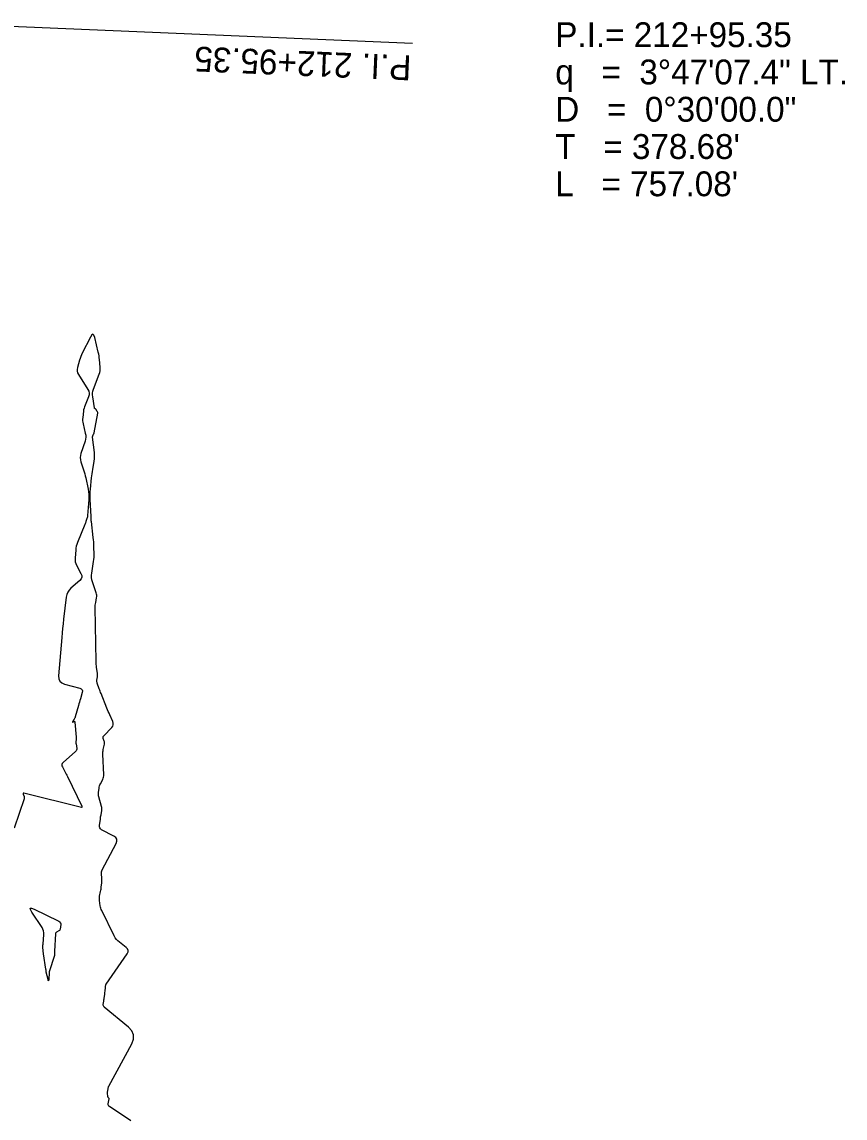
# Model space of a CAD drawing. Extents: x 1768942 to 1774819, y 723037 to 732099.
# Drawn here: x 1770610.2 to 1770809, y 730719.9 to 730984.6 of the extents above; entities that cross this region are included whole.
import ezdxf

# ---------------------------------------------------------------- set-up
doc = ezdxf.new("R2010")
doc.units = 0
for name, color, linetype in [('R_Contours', 7, 'Continuous'), ('R_Horz Alg', 7, 'Continuous'), ('R_Horz Alg Annot', 7, 'Continuous')]:
    doc.layers.add(name, color=color, linetype=linetype)

msp = doc.modelspace()

# ---------------------------------------------------------------- linework, layer by layer
at = {"layer": 'R_Contours'}
msp.add_lwpolyline([(1770636.51, 730719.27), (1770631.36, 730722.66), (1770631.2, 730722.8), (1770631.1, 730722.95), (1770631.05, 730723.14), (1770631.06, 730723.34), (1770631.27, 730724.54), (1770631.27, 730724.6), (1770631.27, 730724.65), (1770631.25, 730724.69), (1770631.22, 730724.74), (1770631.08, 730724.91), (1770631.05, 730724.95), (1770631.02, 730725), (1770631.01, 730725.05), (1770631, 730725.1), (1770630.92, 730725.93), (1770630.91, 730726.07), (1770630.91, 730726.22), (1770630.92, 730726.36), (1770630.94, 730726.5), (1770631.03, 730727.08), (1770631.06, 730727.22), (1770631.1, 730727.36), (1770631.15, 730727.49), (1770631.21, 730727.62), (1770636.74, 730737.86), (1770637.17, 730738.98), (1770637.18, 730740.03), (1770636.77, 730741), (1770635.96, 730741.88), (1770630.11, 730746.71), (1770629.99, 730746.84), (1770629.91, 730746.99), (1770629.87, 730747.15), (1770629.87, 730747.33), (1770629.98, 730748.1), (1770630, 730748.29), (1770630.03, 730748.47), (1770630.05, 730748.66), (1770630.08, 730748.84), (1770630.21, 730749.72), (1770630.22, 730749.84), (1770630.24, 730749.95), (1770630.25, 730750.06), (1770630.27, 730750.17), (1770630.32, 730750.62), (1770630.34, 730750.73), (1770630.35, 730750.85), (1770630.36, 730750.96), (1770630.37, 730751.07), (1770630.42, 730751.71), (1770630.44, 730751.85), (1770630.47, 730751.99), (1770630.53, 730752.12), (1770630.6, 730752.24), (1770635.64, 730759.6), (1770635.85, 730760.01), (1770635.87, 730760.39), (1770635.73, 730760.75), (1770635.41, 730761.08), (1770633.78, 730762.34), (1770633.39, 730762.67), (1770633.05, 730763.04), (1770632.75, 730763.45), (1770632.5, 730763.89), (1770629.49, 730770), (1770629.37, 730770.28), (1770629.27, 730770.56), (1770629.19, 730770.85), (1770629.14, 730771.15), (1770628.96, 730772.4), (1770628.93, 730772.68), (1770628.93, 730772.96), (1770628.95, 730773.24), (1770629, 730773.51), (1770629.23, 730774.64), (1770629.28, 730774.9), (1770629.33, 730775.16), (1770629.37, 730775.42), (1770629.4, 730775.69), (1770629.53, 730776.74), (1770629.55, 730777), (1770629.56, 730777.26), (1770629.55, 730777.53), (1770629.53, 730777.79), (1770629.42, 730778.87), (1770629.41, 730779.13), (1770629.44, 730779.39), (1770629.51, 730779.64), (1770629.61, 730779.88), (1770632.98, 730786.21), (1770633.18, 730786.77), (1770633.16, 730787.25), (1770632.9, 730787.66), (1770632.42, 730788.01), (1770629.47, 730789.54), (1770629.21, 730789.72), (1770629.04, 730789.95), (1770628.95, 730790.22), (1770628.95, 730790.54), (1770629.17, 730792.08), (1770629.2, 730792.34), (1770629.24, 730792.6), (1770629.29, 730792.86), (1770629.33, 730793.11), (1770629.52, 730794.14), (1770629.56, 730794.39), (1770629.56, 730794.65), (1770629.53, 730794.9), (1770629.47, 730795.15), (1770628.81, 730797.44), (1770628.74, 730797.7), (1770628.71, 730797.96), (1770628.7, 730798.23), (1770628.72, 730798.49), (1770628.86, 730799.57), (1770628.91, 730799.83), (1770628.97, 730800.09), (1770629.06, 730800.34), (1770629.18, 730800.58), (1770629.74, 730801.69), (1770629.86, 730801.96), (1770629.94, 730802.23), (1770629.98, 730802.52), (1770629.99, 730802.81), (1770629.78, 730807.76), (1770629.78, 730808.04), (1770629.79, 730808.33), (1770629.82, 730808.61), (1770629.87, 730808.89), (1770630.13, 730810.21), (1770630.15, 730810.38), (1770630.15, 730810.56), (1770630.13, 730810.73), (1770630.08, 730810.89), (1770629.85, 730811.56), (1770629.81, 730811.73), (1770629.82, 730811.88), (1770629.88, 730812.02), (1770629.98, 730812.16), (1770631.91, 730814.2), (1770632.15, 730814.53), (1770632.28, 730814.88), (1770632.28, 730815.26), (1770632.16, 730815.65), (1770631.44, 730817.27), (1770631.27, 730817.68), (1770631.09, 730818.08), (1770630.92, 730818.49), (1770630.75, 730818.9), (1770629.34, 730822.39), (1770629.23, 730822.67), (1770629.12, 730822.96), (1770629.01, 730823.25), (1770628.91, 730823.53), (1770628.42, 730824.9), (1770628.36, 730825.08), (1770628.33, 730825.27), (1770628.33, 730825.46), (1770628.34, 730825.66), (1770628.46, 730826.43), (1770628.49, 730826.63), (1770628.49, 730826.82), (1770628.49, 730827.01), (1770628.47, 730827.21), (1770628.26, 730828.79), (1770628.22, 730829.12), (1770628.19, 730829.45), (1770628.17, 730829.78), (1770628.16, 730830.12), (1770627.93, 730843.17), (1770627.94, 730843.47), (1770627.95, 730843.77), (1770627.99, 730844.07), (1770628.04, 730844.36), (1770628.27, 730845.55), (1770628.31, 730845.85), (1770628.31, 730846.14), (1770628.27, 730846.43), (1770628.19, 730846.72), (1770627.25, 730849.36), (1770627.1, 730849.88), (1770627.02, 730850.42), (1770627.01, 730850.96), (1770627.07, 730851.5), (1770627.47, 730853.74), (1770627.55, 730854.26), (1770627.61, 730854.78), (1770627.64, 730855.31), (1770627.64, 730855.84), (1770627.62, 730857.96), (1770627.6, 730858.49), (1770627.57, 730859.02), (1770627.53, 730859.55), (1770627.47, 730860.08), (1770626.99, 730863.95), (1770626.98, 730864.05), (1770626.97, 730864.15), (1770626.97, 730864.24), (1770626.96, 730864.34), (1770626.94, 730864.73), (1770626.94, 730864.83), (1770626.93, 730864.93), (1770626.93, 730865.02), (1770626.92, 730865.12), (1770626.73, 730869.24), (1770626.71, 730869.87), (1770626.71, 730870.49), (1770626.74, 730871.12), (1770626.79, 730871.74), (1770627.06, 730874.46), (1770627.12, 730874.97), (1770627.18, 730875.48), (1770627.25, 730875.99), (1770627.33, 730876.5), (1770627.68, 730878.54), (1770627.74, 730879.05), (1770627.78, 730879.56), (1770627.77, 730880.07), (1770627.73, 730880.58), (1770627.29, 730884.3), (1770627.29, 730884.4), (1770627.3, 730884.49), (1770627.32, 730884.58), (1770627.36, 730884.66), (1770627.55, 730885), (1770627.6, 730885.09), (1770627.63, 730885.18), (1770627.66, 730885.27), (1770627.68, 730885.37), (1770628.52, 730890.07), (1770628.53, 730890.19), (1770628.52, 730890.3), (1770628.48, 730890.41), (1770628.43, 730890.51), (1770628.06, 730891.04), (1770628.04, 730891.08), (1770628.01, 730891.11), (1770627.98, 730891.13), (1770627.95, 730891.15), (1770627.81, 730891.24), (1770627.78, 730891.26), (1770627.76, 730891.29), (1770627.74, 730891.32), (1770627.73, 730891.36), (1770627.32, 730894.05), (1770627.28, 730894.51), (1770627.3, 730894.97), (1770627.37, 730895.41), (1770627.51, 730895.86), (1770628.87, 730899.48), (1770629.01, 730899.9), (1770629.09, 730900.34), (1770629.13, 730900.78), (1770629.11, 730901.22), (1770628.96, 730903.03), (1770628.91, 730903.48), (1770628.85, 730903.92), (1770628.77, 730904.37), (1770628.67, 730904.81), (1770627.82, 730908.37), (1770627.62, 730908.93), (1770627.38, 730909.14), (1770627.09, 730908.99), (1770626.77, 730908.49), (1770624.8, 730904.62), (1770624.6, 730904.2), (1770624.42, 730903.78), (1770624.26, 730903.34), (1770624.13, 730902.9), (1770623.63, 730901.12), (1770623.55, 730900.68), (1770623.56, 730900.25), (1770623.67, 730899.84), (1770623.87, 730899.44), (1770626.17, 730895.82), (1770626.38, 730895.4), (1770626.47, 730894.96), (1770626.45, 730894.52), (1770626.32, 730894.06), (1770625.46, 730892.02), (1770625.32, 730891.66), (1770625.22, 730891.3), (1770625.13, 730890.93), (1770625.08, 730890.56), (1770624.9, 730889.04), (1770624.87, 730888.66), (1770624.88, 730888.29), (1770624.92, 730887.91), (1770624.99, 730887.54), (1770625.54, 730885.31), (1770625.63, 730884.82), (1770625.65, 730884.33), (1770625.59, 730883.84), (1770625.47, 730883.36), (1770624.47, 730880.33), (1770624.35, 730879.85), (1770624.31, 730879.36), (1770624.35, 730878.87), (1770624.48, 730878.39), (1770625.12, 730876.45), (1770625.28, 730875.96), (1770625.42, 730875.47), (1770625.54, 730874.98), (1770625.65, 730874.48), (1770626.21, 730871.75), (1770626.32, 730871.13), (1770626.38, 730870.5), (1770626.4, 730869.87), (1770626.38, 730869.24), (1770626.1, 730865.42), (1770626.08, 730865.23), (1770626.04, 730865.05), (1770626, 730864.86), (1770625.94, 730864.68), (1770625.69, 730863.96), (1770625.63, 730863.78), (1770625.56, 730863.6), (1770625.49, 730863.42), (1770625.42, 730863.24), (1770623.64, 730858.86), (1770623.48, 730858.42), (1770623.36, 730857.97), (1770623.27, 730857.51), (1770623.22, 730857.04), (1770623.07, 730855.15), (1770623.06, 730854.69), (1770623.12, 730854.24), (1770623.25, 730853.8), (1770623.43, 730853.37), (1770624.49, 730851.36), (1770624.66, 730850.9), (1770624.66, 730850.47), (1770624.5, 730850.07), (1770624.18, 730849.7), (1770622.07, 730847.85), (1770621.63, 730847.39), (1770621.3, 730846.88), (1770621.07, 730846.32), (1770620.94, 730845.71), (1770620.29, 730840.37), (1770620.16, 730839.26), (1770620.04, 730838.15), (1770619.93, 730837.05), (1770619.84, 730835.94), (1770619.09, 730826.67), (1770619.13, 730825.96), (1770619.38, 730825.4), (1770619.83, 730824.98), (1770620.48, 730824.7), (1770624.24, 730823.7), (1770624.57, 730823.56), (1770624.78, 730823.34), (1770624.86, 730823.05), (1770624.81, 730822.69), (1770624.34, 730821.1), (1770624.22, 730820.7), (1770624.11, 730820.3), (1770623.99, 730819.9), (1770623.88, 730819.5), (1770623.11, 730816.79), (1770623.06, 730816.65), (1770623, 730816.51), (1770622.94, 730816.37), (1770622.86, 730816.24), (1770622.47, 730815.61), (1770622.44, 730815.55), (1770622.44, 730815.51), (1770622.48, 730815.5), (1770622.54, 730815.52), (1770622.86, 730815.62), (1770622.93, 730815.63), (1770622.98, 730815.62), (1770623.02, 730815.58), (1770623.03, 730815.51), (1770623.32, 730811.87), (1770623.32, 730811.73), (1770623.33, 730811.6), (1770623.32, 730811.46), (1770623.32, 730811.33), (1770623.27, 730810.78), (1770623.27, 730810.65), (1770623.27, 730810.51), (1770623.28, 730810.38), (1770623.3, 730810.24), (1770623.47, 730809.16), (1770623.49, 730808.94), (1770623.44, 730808.74), (1770623.35, 730808.56), (1770623.2, 730808.4), (1770620.17, 730805.73), (1770619.98, 730805.5), (1770619.88, 730805.26), (1770619.88, 730804.99), (1770619.99, 730804.71), (1770620.6, 730803.55), (1770620.75, 730803.26), (1770620.9, 730802.97), (1770621.05, 730802.67), (1770621.2, 730802.38), (1770624.68, 730795.25), (1770624.69, 730795.22), (1770624.69, 730795.19), (1770624.7, 730795.17), (1770624.69, 730795.14), (1770624.68, 730795.01), (1770624.68, 730794.99), (1770624.68, 730794.98), (1770624.68, 730794.96), (1770624.68, 730794.95), (1770624.68, 730794.89), (1770624.68, 730794.88), (1770624.67, 730794.87), (1770624.66, 730794.87), (1770624.65, 730794.87), (1770610.73, 730798.36), (1770610.61, 730798.38), (1770610.54, 730798.35), (1770610.52, 730798.27), (1770610.54, 730798.15), (1770610.75, 730797.58), (1770610.79, 730797.44), (1770610.81, 730797.3), (1770610.8, 730797.15), (1770610.76, 730797.01), (1770608.36, 730789.9)], dxfattribs=at)
msp.add_lwpolyline([(1770619.06, 730767.48), (1770619.14, 730767.42), (1770619.21, 730767.36), (1770619.28, 730767.29), (1770619.55, 730767), (1770619.61, 730766.92), (1770619.64, 730766.84), (1770619.66, 730766.75), (1770619.65, 730766.66), (1770619.46, 730765.5), (1770619.42, 730765.37), (1770619.36, 730765.25), (1770619.27, 730765.16), (1770619.15, 730765.08), (1770618.61, 730764.82), (1770618.5, 730764.75), (1770618.41, 730764.65), (1770618.35, 730764.53), (1770618.33, 730764.4), (1770618.1, 730760.23), (1770618.1, 730760.14), (1770618.1, 730760.05), (1770618.1, 730759.96), (1770618.1, 730759.87), (1770618.12, 730759.51), (1770618.12, 730759.42), (1770618.11, 730759.33), (1770618.09, 730759.24), (1770618.07, 730759.15), (1770616.84, 730755.24), (1770616.83, 730755.23), (1770616.83, 730755.21), (1770616.83, 730755.19), (1770616.83, 730755.17), (1770616.83, 730755.1), (1770616.83, 730755.08), (1770616.83, 730755.07), (1770616.83, 730755.05), (1770616.83, 730755.03), (1770616.7, 730753.34), (1770616.68, 730753.13), (1770616.64, 730753.05), (1770616.59, 730753.12), (1770616.53, 730753.33), (1770616.11, 730755.11), (1770616.09, 730755.17), (1770616.08, 730755.24), (1770616.07, 730755.3), (1770616.07, 730755.36), (1770616.05, 730755.61), (1770616.05, 730755.67), (1770616.04, 730755.74), (1770616.04, 730755.8), (1770616.03, 730755.86), (1770615.43, 730759.59), (1770615.41, 730759.78), (1770615.38, 730759.97), (1770615.37, 730760.16), (1770615.35, 730760.35), (1770615.31, 730761.11), (1770615.31, 730761.3), (1770615.31, 730761.49), (1770615.31, 730761.68), (1770615.32, 730761.87), (1770615.51, 730764.23), (1770615.51, 730764.67), (1770615.44, 730765.1), (1770615.29, 730765.51), (1770615.08, 730765.9), (1770612.6, 730769.66), (1770612.27, 730770.26), (1770612.26, 730770.59), (1770612.58, 730770.62), (1770613.22, 730770.36), (1770618.97, 730767.53)], close=True, dxfattribs=at)
at = {"layer": 'R_Horz Alg'}
msp.add_lwpolyline([(1770584.61, 730984.48), (1770704.5, 730979.43)], dxfattribs=at)
msp.add_lwpolyline([(1770584.61, 730984.48), (1770704.5, 730979.43)], dxfattribs=at)

# ---------------------------------------------------------------- texts
at = {"layer": 'R_Horz Alg Annot'}
for s, p in [('P.I.= 212+95.35', (1770739.01, 730978.48)), ('q   =  3%%d47\'07.4" LT.', (1770739.01, 730969.48)), ('D   =  0%%d30\'00.0"', (1770739.01, 730960.48)), ("T   = 378.68'", (1770739.01, 730951.48)), ("L   = 757.08'", (1770739.01, 730942.48))]:
    msp.add_text(s, height=6, dxfattribs=at).set_placement(p)
msp.add_text('P.I. 212+95.35', height=6, rotation=177.5869, dxfattribs=at).set_placement((1770704.38, 730976.43))
msp.add_text('P.I. 212+95.35', height=6, rotation=177.5869, dxfattribs=at).set_placement((1770704.38, 730976.43))

doc.saveas('drawing.dxf')
